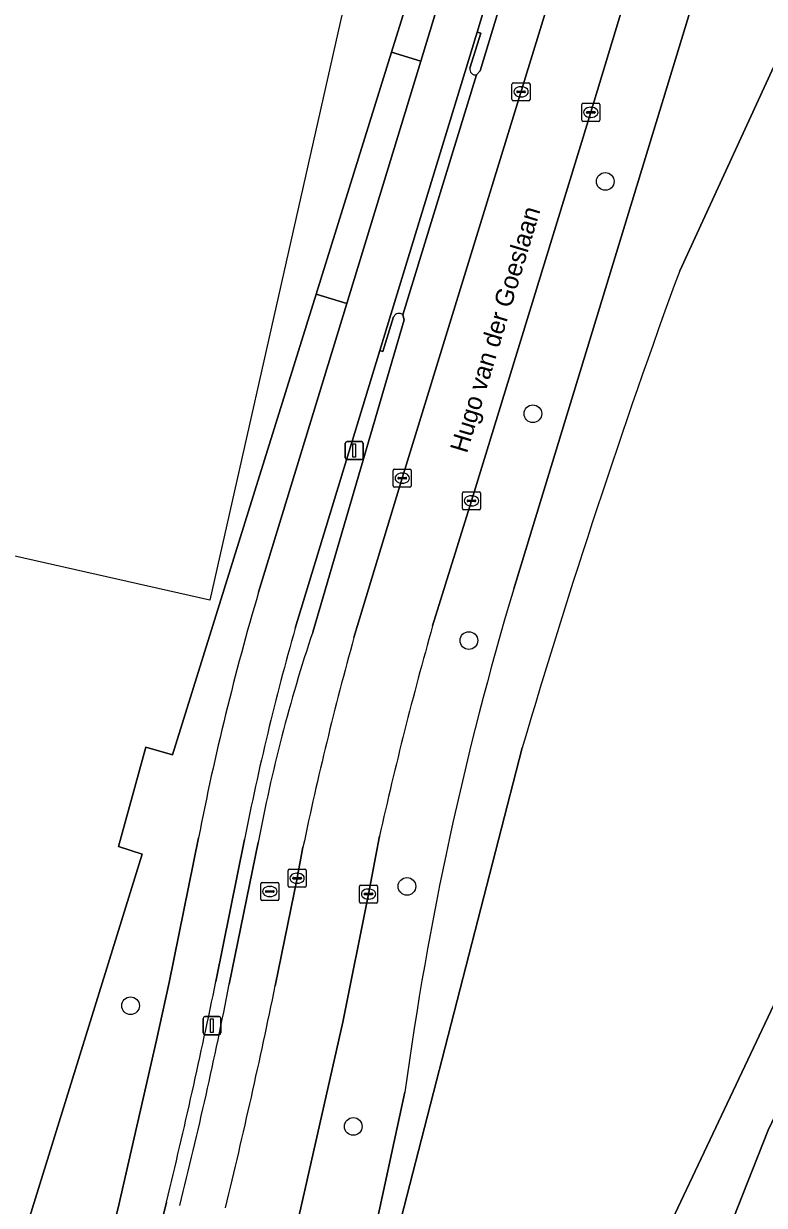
# Model space of a CAD drawing. Extents: x 161771 to 163125, y 382475 to 383179.
# Drawn here: x 163041 to 163082.1, y 382750.1 to 382815.6 of the extents above; entities that cross this region are included whole.
import ezdxf

# ---------------------------------------------------------------- set-up
doc = ezdxf.new("R2010")
doc.units = 0
for name, color, linetype in [('IMGEO_Berm_groen', 7, 'Continuous'), ('IMGEO_Boom', 7, 'Continuous'), ('IMGEO_Erf', 7, 'Continuous'), ('IMGEO_Fietspad_gesloten', 7, 'Continuous'), ('IMGEO_Kolk', 7, 'Continuous'), ('IMGEO_Lichtmast', 7, 'Continuous'), ('IMGEO_Openbare_ruimte_label', 7, 'Continuous'), ('IMGEO_Pand_vergunning_verleend', 7, 'Continuous'), ('IMGEO_Parkeervlak_open', 7, 'Continuous'), ('IMGEO_Rijbaan_lokaal_gesloten', 7, 'Continuous'), ('IMGEO_Rioolput', 7, 'Continuous'), ('IMGEO_Verkeerseiland_open', 7, 'Continuous'), ('IMGEO_Voetpad_open', 7, 'Continuous')]:
    doc.layers.add(name, color=color, linetype=linetype)

msp = doc.modelspace()

# ---------------------------------------------------------------- linework, layer by layer
at = {"layer": 'IMGEO_Berm_groen'}
for points in [[(163080.012, 382835.196), (163079.004, 382832.372), (163078.927, 382832.157), (163077.713, 382828.089), (163072.452, 382810.686), (163065.839, 382789.164), (163063.688, 382782.23)], [(163088.964, 382827.101), (163077.379, 382801.913)], [(163077.379, 382801.913), (163088.964, 382827.101)], [(163078.215, 382817.162), (163068.181, 382784.287)], [(163068.181, 382784.287), (163078.215, 382817.162)], [(163068.654, 382775.485), (163062.097, 382750), (163059.714, 382740.737), (163057.737, 382735.908), (163075.559, 382721.091), (163081.238, 382719.844), (163081.28, 382720.023)], [(163062.149, 382756.41), (163060.77, 382750), (163057.737, 382735.908), (163059.714, 382740.737), (163062.097, 382750), (163068.654, 382775.485)], [(163060.743, 382770.576), (163060.137, 382767.379), (163058.706, 382760.272), (163056.389, 382750), (163055.251, 382745.393), (163053.704, 382739.261), (163057.737, 382735.908), (163060.77, 382750), (163062.149, 382756.41)], [(163076.253, 382738.993), (163080.587, 382750), (163082.278, 382754.296), (163088.427, 382767.159)], [(163088.427, 382767.159), (163082.278, 382754.296), (163080.587, 382750), (163076.253, 382738.993)], [(163083.882, 382763.969), (163077.284, 382750), (163075.256, 382745.706)], [(163075.256, 382745.706), (163077.284, 382750), (163083.882, 382763.969)]]:
    msp.add_lwpolyline(points, dxfattribs=at)
for centre, radius, start, end in [((163485.598, 382652.488), 434.708, 159.89534, 163.56418), ((163485.598, 382652.488), 434.708, 159.89534, 163.56418), ((163243.475, 382731.766), 182.993, 163.32089, 172.26034), ((163243.475, 382731.766), 182.993, 163.32089, 172.26034), ((163265.549, 382725.02), 209.811, 164.1766, 167.45959)]:
    msp.add_arc(centre, radius, start, end, dxfattribs=at)
at = {"layer": 'IMGEO_Boom'}
for centre in [(163073.257, 382806.857), (163069.243, 382793.99), (163065.696, 382781.422), (163062.264, 382767.801), (163046.946, 382761.191), (163059.291, 382754.503)]:
    msp.add_circle(centre, 0.489, dxfattribs=at)
at = {"layer": 'IMGEO_Erf'}
msp.add_lwpolyline([(162816.205, 382779.202), (162831.331, 382775.821), (162881.279, 382764.576), (162887.146, 382763.259), (162887.188, 382763.394), (162916.128, 382756.843), (162925.37, 382754.749), (162925.396, 382754.842), (163035.315, 382730.063), (163041.508, 382750), (163047.593, 382769.587), (163046.273, 382770.005), (163047.795, 382775.519), (163049.268, 382775.086), (163057.237, 382800.608), (163061.412, 382814.026), (163064.346, 382823.445)], dxfattribs=at)
at = {"layer": 'IMGEO_Fietspad_gesloten'}
for points in [[(163077.341, 382860.728), (163076.594, 382858.159), (163073.079, 382846.533), (163063.027, 382813.521), (163058.938, 382800.101), (163054.043, 382784.098)], [(163060.766, 382797.488), (163066.157, 382815.12), (163075.428, 382845.706), (163075.978, 382847.482), (163079.014, 382857.535)], [(163056.071, 382782.107), (163060.766, 382797.488)], [(163050.712, 382770.486), (163049.089, 382762.473), (163048.376, 382759.274), (163046.258, 382750), (163044.719, 382744.172), (163041.136, 382730.785), (163040.553, 382728.882), (163039.861, 382726.625)], [(163051.679, 382762.531), (163053.261, 382770.409)], [(163043.184, 382728.625), (163043.563, 382730.115), (163047.376, 382744.128), (163048.859, 382750), (163048.938, 382750.314)]]:
    msp.add_lwpolyline(points, dxfattribs=at)
for centre, radius, start, end in [((163193.954, 382742.647), 145.922, 163.49709, 169.0016), ((163198.236, 382741.771), 147.776, 164.15985, 168.82571), ((162687.983, 382837.714), 371.386, 346.38869, 348.32042)]:
    msp.add_arc(centre, radius, start, end, dxfattribs=at)
at = {"layer": 'IMGEO_Kolk'}
for p, q in [((163068.086, 382811.396), (163068.086, 382812.248)), ((163068.161, 382812.322), (163069.013, 382812.322)), ((163069.087, 382812.248), (163069.087, 382811.396)), ((163068.345, 382811.816), (163068.345, 382811.828)), ((163068.783, 382811.779), (163068.385, 382811.779)), ((163068.388, 382811.865), (163068.786, 382811.865)), ((163068.597, 382811.542), (163068.572, 382811.542)), ((163068.574, 382812.102), (163068.599, 382812.102)), ((163068.829, 382811.828), (163068.829, 382811.816)), ((163069.013, 382811.322), (163068.161, 382811.322)), ((163071.952, 382810.26), (163071.952, 382811.112)), ((163072.027, 382811.186), (163072.879, 382811.186)), ((163072.44, 382810.966), (163072.465, 382810.966)), ((163072.953, 382811.112), (163072.953, 382810.26)), ((163072.211, 382810.68), (163072.211, 382810.692)), ((163072.649, 382810.643), (163072.251, 382810.643)), ((163072.254, 382810.729), (163072.652, 382810.729)), ((163072.463, 382810.406), (163072.438, 382810.406)), ((163072.695, 382810.692), (163072.695, 382810.68)), ((163072.879, 382810.186), (163072.027, 382810.186)), ((163061.505, 382789.992), (163061.505, 382790.844)), ((163061.58, 382790.918), (163062.432, 382790.918)), ((163061.993, 382790.698), (163062.018, 382790.698)), ((163062.506, 382790.844), (163062.506, 382789.992)), ((163062.432, 382789.918), (163061.58, 382789.918)), ((163061.764, 382790.412), (163061.764, 382790.424)), ((163062.202, 382790.375), (163061.804, 382790.375)), ((163061.807, 382790.461), (163062.205, 382790.461)), ((163062.016, 382790.138), (163061.991, 382790.138)), ((163062.248, 382790.424), (163062.248, 382790.412)), ((163065.339, 382788.738), (163065.339, 382789.59)), ((163065.414, 382789.664), (163066.266, 382789.664)), ((163065.827, 382789.444), (163065.852, 382789.444)), ((163066.34, 382789.59), (163066.34, 382788.738)), ((163066.266, 382788.664), (163065.414, 382788.664)), ((163065.598, 382789.158), (163065.598, 382789.17)), ((163066.036, 382789.121), (163065.638, 382789.121)), ((163065.641, 382789.207), (163066.039, 382789.207)), ((163065.85, 382788.884), (163065.825, 382788.884)), ((163066.082, 382789.17), (163066.082, 382789.158)), ((163055.675, 382767.828), (163055.675, 382768.68)), ((163055.75, 382768.754), (163056.602, 382768.754)), ((163056.163, 382768.534), (163056.188, 382768.534)), ((163056.676, 382768.68), (163056.676, 382767.828)), ((163056.602, 382767.754), (163055.75, 382767.754)), ((163055.934, 382768.248), (163055.934, 382768.26)), ((163056.372, 382768.211), (163055.974, 382768.211)), ((163055.977, 382768.297), (163056.375, 382768.297)), ((163056.186, 382767.974), (163056.161, 382767.974)), ((163056.418, 382768.26), (163056.418, 382768.248)), ((163059.637, 382766.952), (163059.637, 382767.804)), ((163059.712, 382767.878), (163060.564, 382767.878)), ((163060.125, 382767.658), (163060.15, 382767.658)), ((163060.638, 382767.804), (163060.638, 382766.952)), ((163059.896, 382767.372), (163059.896, 382767.384)), ((163060.334, 382767.335), (163059.936, 382767.335)), ((163059.939, 382767.421), (163060.337, 382767.421)), ((163060.148, 382767.098), (163060.123, 382767.098)), ((163060.38, 382767.384), (163060.38, 382767.372)), ((163060.564, 382766.878), (163059.712, 382766.878))]:
    msp.add_line(p, q, dxfattribs=at)
for points in [[(163068.086, 382811.396), (163068.086, 382812.248)], [(163068.161, 382812.322), (163069.013, 382812.322)], [(163069.087, 382812.248), (163069.087, 382811.396)], [(163069.013, 382811.322), (163068.161, 382811.322)], [(163071.952, 382810.26), (163071.952, 382811.112)], [(163072.027, 382811.186), (163072.879, 382811.186)], [(163072.953, 382811.112), (163072.953, 382810.26)], [(163072.879, 382810.186), (163072.027, 382810.186)], [(163061.505, 382789.992), (163061.505, 382790.844)], [(163061.58, 382790.918), (163062.432, 382790.918)], [(163062.506, 382790.844), (163062.506, 382789.992)], [(163062.432, 382789.918), (163061.58, 382789.918)], [(163065.339, 382788.738), (163065.339, 382789.59)], [(163065.414, 382789.664), (163066.266, 382789.664)], [(163066.34, 382789.59), (163066.34, 382788.738)], [(163066.266, 382788.664), (163065.414, 382788.664)], [(163055.675, 382767.828), (163055.675, 382768.68)], [(163055.75, 382768.754), (163056.602, 382768.754)], [(163056.676, 382768.68), (163056.676, 382767.828)], [(163056.602, 382767.754), (163055.75, 382767.754)], [(163059.637, 382766.952), (163059.637, 382767.804)], [(163059.712, 382767.878), (163060.564, 382767.878)], [(163060.638, 382767.804), (163060.638, 382766.952)], [(163060.564, 382766.878), (163059.712, 382766.878)]]:
    msp.add_lwpolyline(points, dxfattribs=at)
for centre, radius, start, end in [((163068.163, 382812.246), 0.0765, 91.55205, 178.44795), ((163068.163, 382812.246), 0.0765, 91.55205, 178.44795), ((163069.011, 382812.246), 0.0765, 1.55205, 88.44795), ((163069.011, 382812.246), 0.0765, 1.55205, 88.44795), ((163068.385, 382811.825), 0.0403, 85.87752, 175.75265), ((163068.382, 382811.815), 0.0366, 178.93798, 274.71019), ((163068.786, 382811.822), 0.043, 264.86636, 352.45326), ((163068.79, 382811.827), 0.0386, 1.73085, 96.63898), ((163068.163, 382811.398), 0.0765, 181.55205, 268.44795), ((163068.163, 382811.398), 0.0765, 181.55205, 268.44795), ((163069.011, 382811.398), 0.0765, 271.55205, 358.44795), ((163069.011, 382811.398), 0.0765, 271.55205, 358.44795), ((163072.029, 382811.11), 0.0765, 91.55205, 178.44795), ((163072.029, 382811.11), 0.0765, 91.55205, 178.44795), ((163072.877, 382811.11), 0.0765, 1.55205, 88.44795), ((163072.877, 382811.11), 0.0765, 1.55205, 88.44795), ((163072.029, 382810.262), 0.0765, 181.55205, 268.44795), ((163072.029, 382810.262), 0.0765, 181.55205, 268.44795), ((163072.251, 382810.689), 0.0403, 85.87752, 175.75265), ((163072.248, 382810.679), 0.0366, 178.93798, 274.71019), ((163072.652, 382810.686), 0.043, 264.86636, 352.45326), ((163072.656, 382810.691), 0.0386, 1.73085, 96.63898), ((163072.877, 382810.262), 0.0765, 271.55205, 358.44795), ((163072.877, 382810.262), 0.0765, 271.55205, 358.44795), ((163061.582, 382790.842), 0.0765, 91.55205, 178.44795), ((163061.582, 382790.842), 0.0765, 91.55205, 178.44795), ((163062.43, 382790.842), 0.0765, 1.55205, 88.44795), ((163062.43, 382790.842), 0.0765, 1.55205, 88.44795), ((163061.582, 382789.994), 0.0765, 181.55205, 268.44795), ((163061.582, 382789.994), 0.0765, 181.55205, 268.44795), ((163061.804, 382790.421), 0.0403, 85.87752, 175.75265), ((163061.801, 382790.411), 0.0366, 178.93798, 274.71019), ((163062.205, 382790.418), 0.043, 264.86636, 352.45326), ((163062.209, 382790.423), 0.0386, 1.73085, 96.63898), ((163062.43, 382789.994), 0.0765, 271.55205, 358.44795), ((163062.43, 382789.994), 0.0765, 271.55205, 358.44795), ((163065.416, 382789.588), 0.0765, 91.55205, 178.44795), ((163065.416, 382789.588), 0.0765, 91.55205, 178.44795), ((163066.264, 382789.588), 0.0765, 1.55205, 88.44795), ((163066.264, 382789.588), 0.0765, 1.55205, 88.44795), ((163065.416, 382788.74), 0.0765, 181.55205, 268.44795), ((163065.416, 382788.74), 0.0765, 181.55205, 268.44795), ((163065.638, 382789.167), 0.0403, 85.87752, 175.75265), ((163065.635, 382789.157), 0.0366, 178.93798, 274.71019), ((163066.039, 382789.164), 0.043, 264.86636, 352.45326), ((163066.043, 382789.169), 0.0386, 1.73085, 96.63898), ((163066.264, 382788.74), 0.0765, 271.55205, 358.44795), ((163066.264, 382788.74), 0.0765, 271.55205, 358.44795), ((163055.752, 382768.678), 0.0765, 91.55205, 178.44795), ((163055.752, 382768.678), 0.0765, 91.55205, 178.44795), ((163056.6, 382768.678), 0.0765, 1.55205, 88.44795), ((163056.6, 382768.678), 0.0765, 1.55205, 88.44795), ((163055.752, 382767.83), 0.0765, 181.55205, 268.44795), ((163055.752, 382767.83), 0.0765, 181.55205, 268.44795), ((163055.974, 382768.257), 0.0403, 85.87752, 175.75265), ((163055.971, 382768.247), 0.0366, 178.93798, 274.71019), ((163056.375, 382768.254), 0.043, 264.86636, 352.45326), ((163056.379, 382768.259), 0.0386, 1.73085, 96.63898), ((163056.6, 382767.83), 0.0765, 271.55205, 358.44795), ((163056.6, 382767.83), 0.0765, 271.55205, 358.44795), ((163059.714, 382767.802), 0.0765, 91.55205, 178.44795), ((163059.714, 382767.802), 0.0765, 91.55205, 178.44795), ((163060.562, 382767.802), 0.0765, 1.55205, 88.44795), ((163060.562, 382767.802), 0.0765, 1.55205, 88.44795), ((163059.936, 382767.381), 0.0403, 85.87752, 175.75265), ((163059.933, 382767.371), 0.0366, 178.93798, 274.71019), ((163060.337, 382767.378), 0.043, 264.86636, 352.45326), ((163060.341, 382767.383), 0.0386, 1.73085, 96.63898), ((163059.714, 382766.954), 0.0765, 181.55205, 268.44795), ((163059.714, 382766.954), 0.0765, 181.55205, 268.44795), ((163060.562, 382766.954), 0.0765, 271.55205, 358.44795), ((163060.562, 382766.954), 0.0765, 271.55205, 358.44795)]:
    msp.add_arc(centre, radius, start, end, dxfattribs=at)
for centre, major_axis, ratio, start_param, end_param in [((163068.573, 382811.822), (-0.387, 0.002), 0.722429, 4.712389, 7.853982), ((163068.598, 382811.822), (-0.39, 0.002), 0.717154, 1.570796, 4.712389), ((163072.439, 382810.686), (-0.387, 0.002), 0.722429, 4.712389, 7.853982), ((163072.464, 382810.686), (-0.39, 0.002), 0.717154, 1.570796, 4.712389), ((163061.992, 382790.418), (-0.387, 0.002), 0.722429, 4.712389, 7.853982), ((163062.017, 382790.418), (-0.39, 0.002), 0.717154, 1.570796, 4.712389), ((163065.826, 382789.164), (-0.387, 0.002), 0.722429, 4.712389, 7.853982), ((163065.851, 382789.164), (-0.39, 0.002), 0.717154, 1.570796, 4.712389), ((163056.162, 382768.254), (-0.387, 0.002), 0.722429, 4.712389, 7.853982), ((163056.187, 382768.254), (-0.39, 0.002), 0.717154, 1.570796, 4.712389), ((163060.124, 382767.378), (-0.387, 0.002), 0.722429, 4.712389, 7.853982), ((163060.149, 382767.378), (-0.39, 0.002), 0.717154, 1.570796, 4.712389)]:
    msp.add_ellipse(centre, major_axis=major_axis, ratio=ratio, start_param=start_param, end_param=end_param, dxfattribs=at)
at = {"layer": 'IMGEO_Lichtmast'}
for p, q in [((163058.847, 382791.55), (163058.847, 382792.35)), ((163058.847, 382792.35), (163058.847, 382791.55)), ((163058.947, 382792.45), (163059.737, 382792.45)), ((163059.737, 382792.45), (163058.947, 382792.45)), ((163059.837, 382792.35), (163059.837, 382791.55)), ((163059.837, 382791.55), (163059.837, 382792.35)), ((163059.737, 382791.45), (163058.947, 382791.45)), ((163058.947, 382791.45), (163059.737, 382791.45)), ((163050.964, 382759.686), (163050.964, 382760.486)), ((163050.964, 382760.486), (163050.964, 382759.686)), ((163051.064, 382760.586), (163051.854, 382760.586)), ((163051.854, 382760.586), (163051.064, 382760.586)), ((163051.954, 382760.486), (163051.954, 382759.686)), ((163051.954, 382759.686), (163051.954, 382760.486)), ((163051.854, 382759.586), (163051.064, 382759.586)), ((163051.064, 382759.586), (163051.854, 382759.586))]:
    msp.add_line(p, q, dxfattribs=at)
for points in [[(163059.267, 382792.325), (163059.417, 382792.325), (163059.417, 382791.575), (163059.267, 382791.575), (163059.267, 382792.325)], [(163051.384, 382760.461), (163051.534, 382760.461), (163051.534, 382759.711), (163051.384, 382759.711), (163051.384, 382760.461)]]:
    msp.add_lwpolyline(points, dxfattribs=at)
for centre, start, end in [((163058.947, 382792.35), 90, 180), ((163058.947, 382792.35), 90, 180), ((163059.737, 382792.35), 0, 90), ((163059.737, 382792.35), 360, 90), ((163058.947, 382791.55), 180, 270), ((163058.947, 382791.55), 180, 270), ((163059.737, 382791.55), 270, 0), ((163059.737, 382791.55), 270, 0), ((163051.064, 382760.486), 90, 180), ((163051.064, 382760.486), 90, 180), ((163051.854, 382760.486), 0, 90), ((163051.854, 382760.486), 360, 90), ((163051.064, 382759.686), 180, 270), ((163051.064, 382759.686), 180, 270), ((163051.854, 382759.686), 270, 0), ((163051.854, 382759.686), 270, 0)]:
    msp.add_arc(centre, 0.1, start, end, dxfattribs=at)
at = {"layer": 'IMGEO_Pand_vergunning_verleend'}
msp.add_lwpolyline([(163029.255, 382793.752), (163038.246, 382833.594), (163061.418, 382828.365), (163051.331, 382783.666), (163029.401, 382788.614), (163030.497, 382793.472)], close=True, dxfattribs=at)
at = {"layer": 'IMGEO_Parkeervlak_open'}
for points in [[(163076.769, 382847.41), (163076.728, 382847.272), (163076.195, 382845.499), (163066.325, 382812.986), (163066.125, 382812.762), (163062.041, 382799.471), (163062.101, 382799.185), (163057.04, 382781.892)], [(163059.328, 382781.586), (163062.007, 382790.418), (163075.234, 382833.427)], [(163054.025, 382770.238), (163052.415, 382762.379)], [(163054.965, 382762.285), (163056.177, 382768.253), (163056.501, 382769.967)]]:
    msp.add_lwpolyline(points, dxfattribs=at)
for centre, radius, start, end in [((163140.092, 382754.189), 87.551, 161.55305, 169.43708), ((163232.73, 382733.243), 180.014, 164.4218, 168.22854), ((162835.81, 382804.51), 220.664, 345.73346, 348.99306), ((162680.363, 382839.659), 382.509, 346.4439, 348.32965)]:
    msp.add_arc(centre, radius, start, end, dxfattribs=at)
at = {"layer": 'IMGEO_Rijbaan_lokaal_gesloten'}
for points in [[(163080.191, 382850.082), (163078.549, 382844.694), (163075.234, 382833.427), (163062.007, 382790.418), (163059.328, 382781.586)], [(163063.688, 382782.23), (163065.839, 382789.164), (163072.452, 382810.686), (163077.713, 382828.089), (163078.927, 382832.157), (163079.004, 382832.372), (163080.012, 382835.196)], [(163051.519, 382730.596), (163053.704, 382739.261), (163055.251, 382745.393), (163056.389, 382750), (163058.706, 382760.272), (163060.137, 382767.379), (163060.743, 382770.576)], [(163056.501, 382769.967), (163056.177, 382768.253), (163054.965, 382762.285)]]:
    msp.add_lwpolyline(points, dxfattribs=at)
for centre, radius, start, end in [((163265.549, 382725.02), 209.811, 164.1766, 167.45959), ((163232.73, 382733.243), 180.014, 164.4218, 168.22854), ((162680.363, 382839.659), 382.509, 346.4439, 348.32965)]:
    msp.add_arc(centre, radius, start, end, dxfattribs=at)
at = {"layer": 'IMGEO_Rioolput'}
for p, q in [((163054.163, 382767.094), (163054.163, 382767.946)), ((163054.238, 382768.02), (163055.09, 382768.02)), ((163054.651, 382767.8), (163054.676, 382767.8)), ((163055.164, 382767.946), (163055.164, 382767.094)), ((163055.09, 382767.02), (163054.238, 382767.02)), ((163054.422, 382767.514), (163054.422, 382767.526)), ((163054.86, 382767.477), (163054.462, 382767.477)), ((163054.465, 382767.563), (163054.863, 382767.563)), ((163054.674, 382767.24), (163054.649, 382767.24)), ((163054.906, 382767.526), (163054.906, 382767.514))]:
    msp.add_line(p, q, dxfattribs=at)
for points in [[(163054.163, 382767.094), (163054.163, 382767.946)], [(163054.238, 382768.02), (163055.09, 382768.02)], [(163055.164, 382767.946), (163055.164, 382767.094)], [(163055.09, 382767.02), (163054.238, 382767.02)]]:
    msp.add_lwpolyline(points, dxfattribs=at)
for centre, radius, start, end in [((163054.24, 382767.944), 0.0765, 91.55205, 178.44795), ((163054.24, 382767.944), 0.0765, 91.55205, 178.44795), ((163055.088, 382767.944), 0.0765, 1.55205, 88.44795), ((163055.088, 382767.944), 0.0765, 1.55205, 88.44795), ((163054.24, 382767.096), 0.0765, 181.55205, 268.44795), ((163054.24, 382767.096), 0.0765, 181.55205, 268.44795), ((163054.462, 382767.523), 0.0403, 85.87752, 175.75265), ((163054.459, 382767.513), 0.0366, 178.93798, 274.71019), ((163054.863, 382767.52), 0.043, 264.86636, 352.45326), ((163054.867, 382767.525), 0.0386, 1.73085, 96.63898), ((163055.088, 382767.096), 0.0765, 271.55205, 358.44795), ((163055.088, 382767.096), 0.0765, 271.55205, 358.44795)]:
    msp.add_arc(centre, radius, start, end, dxfattribs=at)
for centre, major_axis, ratio, start_param, end_param in [((163054.65, 382767.52), (-0.387, 0.002), 0.722429, 4.712389, 7.853982), ((163054.675, 382767.52), (-0.39, 0.002), 0.717154, 1.570796, 4.712389)]:
    msp.add_ellipse(centre, major_axis=major_axis, ratio=ratio, start_param=start_param, end_param=end_param, dxfattribs=at)
at = {"layer": 'IMGEO_Verkeerseiland_open'}
for points in [[(163076.195, 382845.499), (163076.728, 382847.272), (163075.978, 382847.482), (163075.428, 382845.706), (163066.157, 382815.12), (163066.355, 382815.071), (163065.755, 382813.135)], [(163066.125, 382812.762), (163066.325, 382812.986), (163076.195, 382845.499)], [(163061.528, 382799.36), (163060.919, 382797.444), (163060.766, 382797.488), (163056.071, 382782.107)], [(163057.04, 382781.892), (163062.101, 382799.185), (163062.041, 382799.471)], [(163053.261, 382770.409), (163051.679, 382762.531)], [(163052.415, 382762.379), (163054.025, 382770.238)], [(163048.938, 382750.314), (163048.859, 382750), (163047.376, 382744.128), (163043.563, 382730.115), (163043.184, 382728.625)]]:
    msp.add_lwpolyline(points, dxfattribs=at)
for centre, radius, start, end in [((163066.06, 382813.068), 0.313, 167.57938, 281.95794), ((163061.827, 382799.221), 0.329, 49.35387, 155.06437), ((163198.236, 382741.771), 147.776, 164.15985, 168.82571), ((163140.092, 382754.189), 87.551, 161.55305, 169.43708), ((162687.983, 382837.714), 371.386, 346.38869, 348.32042), ((162835.81, 382804.51), 220.664, 345.73346, 348.99306)]:
    msp.add_arc(centre, radius, start, end, dxfattribs=at)
at = {"layer": 'IMGEO_Voetpad_open'}
for points in [[(163077.341, 382860.728), (163075.571, 382860.575), (163069.824, 382841.283), (163064.346, 382823.445), (163061.412, 382814.026), (163063.027, 382813.521), (163073.079, 382846.533), (163076.594, 382858.159)], [(163058.938, 382800.101), (163063.027, 382813.521), (163061.412, 382814.026), (163057.237, 382800.608)]]:
    msp.add_lwpolyline(points, close=True, dxfattribs=at)
for points in [[(163065.755, 382813.135), (163066.355, 382815.071), (163066.157, 382815.12), (163060.766, 382797.488), (163060.919, 382797.444), (163061.528, 382799.36)], [(163062.041, 382799.471), (163066.125, 382812.762)], [(163054.043, 382784.098), (163058.938, 382800.101), (163057.237, 382800.608), (163049.268, 382775.086), (163047.795, 382775.519), (163046.273, 382770.005), (163047.593, 382769.587), (163041.508, 382750), (163035.315, 382730.063), (163040.553, 382728.882), (163041.136, 382730.785), (163044.719, 382744.172), (163046.258, 382750), (163048.376, 382759.274), (163049.089, 382762.473)], [(163049.089, 382762.473), (163050.712, 382770.486)]]:
    msp.add_lwpolyline(points, dxfattribs=at)
for centre, radius, start, end in [((163066.06, 382813.068), 0.313, 167.57938, 281.95794), ((163061.827, 382799.221), 0.329, 49.35387, 155.06437), ((163193.954, 382742.647), 145.922, 163.49709, 169.0016)]:
    msp.add_arc(centre, radius, start, end, dxfattribs=at)

# ---------------------------------------------------------------- texts
at = {"layer": 'IMGEO_Openbare_ruimte_label'}
msp.add_text('Hugo van der Goeslaan', height=1, rotation=73.19645, dxfattribs=at).set_placement((163065.589, 382791.756))

doc.saveas('drawing.dxf')
